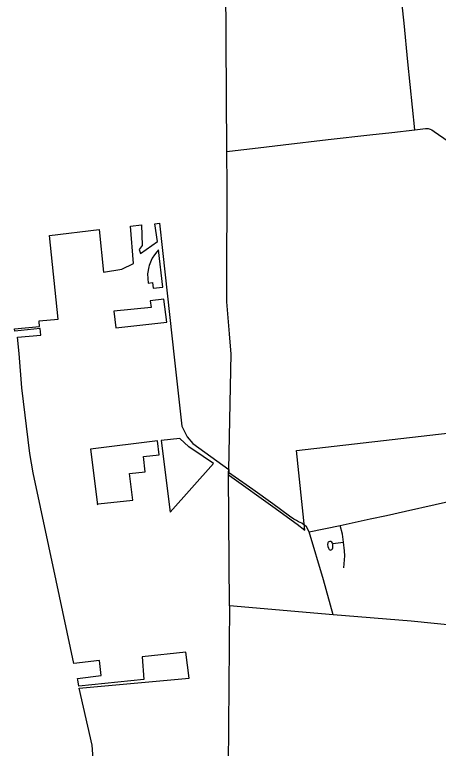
# Model space of a CAD drawing. Extents: x 1597222 to 1925846, y 496284 to 911751.
# Drawn here: x 1777069 to 1785084, y 778623 to 792512 of the extents above; entities that cross this region are included whole.
import ezdxf

# ---------------------------------------------------------------- set-up
doc = ezdxf.new("R2010")
doc.units = 0
for name, color, linetype in [('GM_X_Adjacent_County', 7, 'Continuous'), ('GM_X_City_Street', 7, 'Continuous'), ('GM_X_Corporation', 7, 'Continuous'), ('GM_X_County', 7, 'Continuous'), ('GM_X_County_Road', 7, 'Continuous'), ('GM_X_Township_Road', 7, 'Continuous')]:
    doc.layers.add(name, color=color, linetype=linetype)

msp = doc.modelspace()

# ---------------------------------------------------------------- linework, layer by layer
at = {"layer": 'GM_X_Adjacent_County'}
msp.add_line((1781136, 781321), (1781021, 768152), dxfattribs=at)
at = {"layer": 'GM_X_City_Street'}
for points in [[(1782643, 782719), (1783228, 782844), (1783797, 782967), (1784101, 783030), (1784465, 783114), (1785587, 783368), (1786093, 783492), (1786111, 783497)], [(1782643, 782719), (1782590, 782814), (1782553, 782848)], [(1783299, 782040), (1783313, 782269), (1783307, 782364), (1783293, 782523), (1783272, 782676), (1783228, 782844)], [(1783093, 781151), (1782913, 781814), (1782643, 782719)], [(1783084, 782509), (1783069, 782527), (1783050, 782538), (1783030, 782537), (1783013, 782532), (1783003, 782525), (1782993, 782511), (1782990, 782479), (1782994, 782445), (1783004, 782410), (1783016, 782388), (1783030, 782379), (1783046, 782377), (1783070, 782385), (1783083, 782400), (1783087, 782420), (1783088, 782459), (1783088, 782500), (1783293, 782523)]]:
    msp.add_lwpolyline(points, dxfattribs=at)
at = {"layer": 'GM_X_Corporation'}
msp.add_lwpolyline([(1778610, 777639), (1778533, 778680), (1778290, 779761), (1780370, 779949), (1780306, 780445), (1779483, 780354), (1779514, 779927), (1778281, 779801), (1778261, 779918), (1778255, 779948), (1778708, 780004), (1778673, 780284), (1778188, 780230), (1777852, 781802), (1777422, 783836), (1777358, 784205), (1777205, 785445), (1777152, 786096), (1777121, 786408), (1777565, 786445), (1777549, 786569), (1777074, 786519), (1777069, 786563), (1777542, 786609), (1777532, 786705), (1777531, 786719), (1777893, 786750), (1777726, 788333), (1778669, 788444), (1778749, 787636), (1779097, 787697), (1779315, 787799), (1779259, 788508), (1779468, 788533), (1779478, 788144), (1779423, 788069), (1779450, 787990), (1779770, 788221), (1779722, 788551), (1779806, 788562), (1779863, 788046), (1780091, 785972), (1780229, 784719), (1780330, 784518), (1780441, 784395), (1781118, 783904), (1781117, 783799), (1781176, 783759), (1781951, 783200), (1782415, 782865), (1782560, 782751), (1782401, 784262), (1786021, 784680)], dxfattribs=at)
for points in [[(1779790, 788058), (1779756, 788020), (1779714, 787963), (1779672, 787903), (1779654, 787857), (1779614, 787761), (1779610, 787741), (1779582, 787604), (1779594, 787432), (1779675, 787444), (1779687, 787333), (1779869, 787351)], [(1778944, 786900), (1778981, 786584), (1779948, 786690), (1779893, 787125), (1779633, 787095), (1779649, 786966)], [(1779771, 784443), (1778504, 784289), (1778639, 783232), (1778650, 783249), (1779306, 783322), (1779243, 783827), (1779541, 783860), (1779505, 784148), (1779803, 784182)], [(1780833, 784013), (1780633, 784145), (1780361, 784332), (1780193, 784487), (1779839, 784452), (1780008, 783092)]]:
    msp.add_lwpolyline(points, close=True, dxfattribs=at)
at = {"layer": 'GM_X_County'}
msp.add_lwpolyline([(1785941, 780892), (1784567, 781031), (1783093, 781151), (1781136, 781321), (1781117, 783799), (1781117, 783845), (1781118, 783904), (1781162, 786094), (1781151, 786236), (1781136, 786470), (1781084, 787075), (1781086, 787507), (1781088, 789265), (1781083, 789921), (1781062, 793102)], dxfattribs=at)
at = {"layer": 'GM_X_County_Road'}
for points in [[(1781083, 789921), (1781132, 789927), (1781675, 789991), (1782150, 790047), (1783001, 790146), (1783791, 790237), (1784207, 790284), (1784638, 790333)], [(1784638, 790333), (1784843, 790357), (1784877, 790357), (1784894, 790355), (1784912, 790351), (1784929, 790345), (1784961, 790330), (1785006, 790303), (1785267, 790117), (1785479, 789972)], [(1782553, 782848), (1782549, 782851), (1782501, 782883), (1782440, 782913), (1782402, 782934), (1782349, 782962), (1782268, 783017), (1781950, 783250), (1781573, 783522), (1781117, 783845)]]:
    msp.add_lwpolyline(points, dxfattribs=at)
at = {"layer": 'GM_X_Township_Road'}
msp.add_lwpolyline([(1784638, 790333), (1784509, 791619), (1784435, 792353), (1784354, 793107)], dxfattribs=at)

doc.saveas('drawing.dxf')
